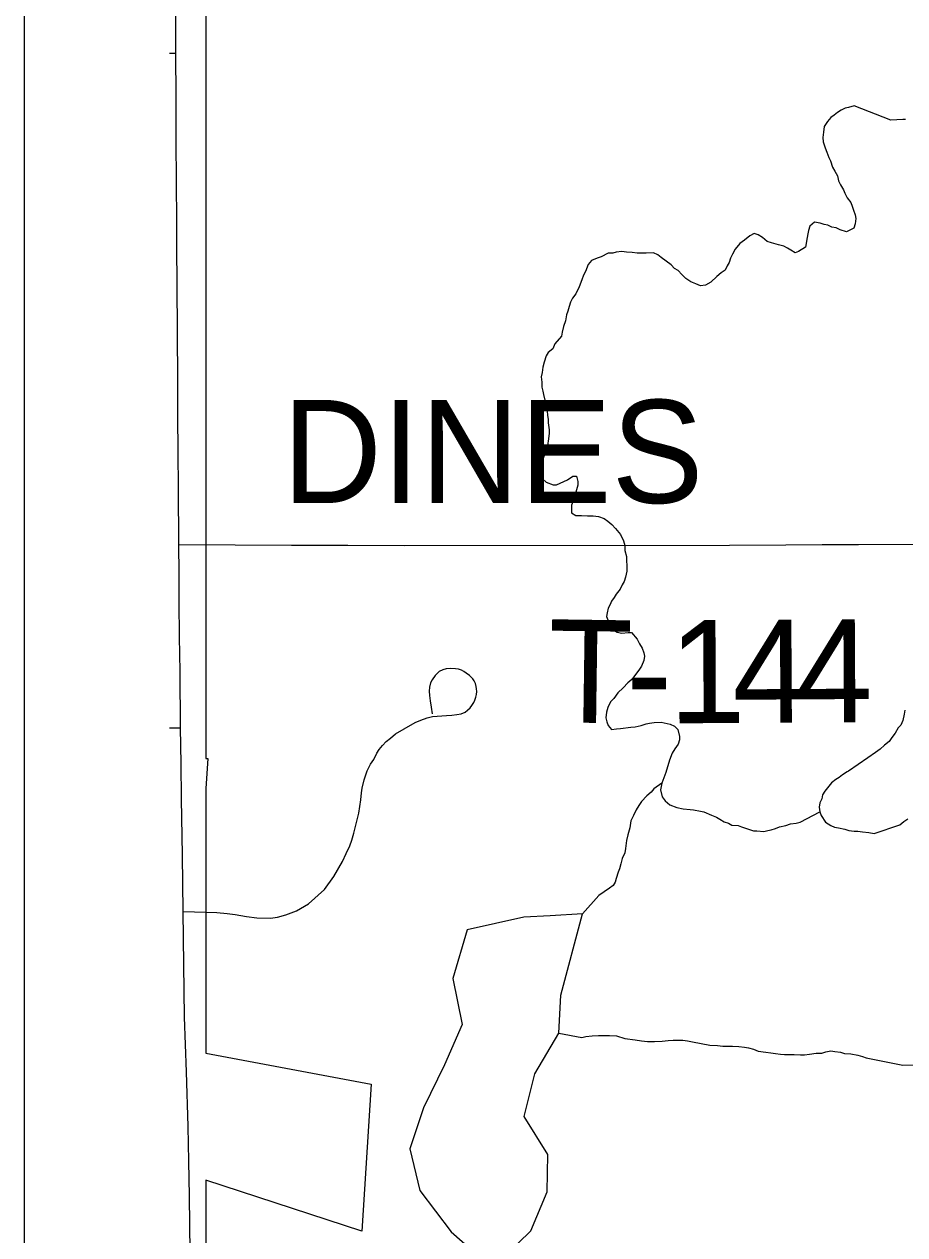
# Model space of a CAD drawing. Extents: x -11.4 to 84.1, y 11.1 to 59.
# Drawn here: x 26.165 to 26.651, y 44.72 to 45.388 of the extents above; entities that cross this region are included whole.
import ezdxf

# ---------------------------------------------------------------- set-up
doc = ezdxf.new("R2010")
doc.units = 0
for name, color, linetype in [('GM_X_City_Street', 7, 'Continuous'), ('GM_X_Corporation', 7, 'Continuous'), ('GM_X_Minor_Lake', 7, 'Continuous'), ('GM_X_Minor_River', 7, 'Continuous'), ('GM_X_Township_Road', 7, 'Continuous'), ('GM_X_Township_Road_Text', 7, 'Continuous'), ('SH_Data', 7, 'Continuous')]:
    doc.layers.add(name, color=color, linetype=linetype)

msp = doc.modelspace()

# ---------------------------------------------------------------- linework, layer by layer
at = {"layer": 'GM_X_City_Street'}
for p, q in [((26.24891, 45.37197), (26.2454, 45.37195)), ((26.2454, 45), (26.25153, 45.00002))]:
    msp.add_line(p, q, dxfattribs=at)
at = {"layer": 'GM_X_Corporation'}
for p, q in [((26.26551, 46.67282), (26.26551, 44.98318)), ((26.26551, 44.96661), (26.26551, 44.82061)), ((26.26551, 44.75071), (26.26551, 44.1125))]:
    msp.add_line(p, q, dxfattribs=at)
for points in [[(26.26551, 44.98318), (26.26652, 44.98312), (26.26551, 44.96661)], [(26.26551, 44.82061), (26.3566, 44.80356), (26.35141, 44.72253), (26.26551, 44.75071)]]:
    msp.add_lwpolyline(points, dxfattribs=at)
at = {"layer": 'GM_X_Minor_Lake'}
for points in [[(26.65101, 45.00988), (26.65063, 45.00761), (26.64986, 45.0042), (26.64871, 45.00155), (26.64721, 45.00005)], [(26.64721, 45.00005), (26.64573, 44.99706), (26.64384, 44.99478), (26.64233, 44.9925), (26.63968, 44.9906), (26.63741, 44.98832), (26.63477, 44.98642), (26.63055, 44.9835)], [(26.63055, 44.9835), (26.61983, 44.9761)], [(26.61983, 44.9761), (26.61926, 44.97576), (26.61661, 44.97423), (26.61472, 44.97271), (26.61283, 44.97157), (26.61056, 44.96967), (26.60678, 44.9651), (26.60565, 44.9632), (26.60528, 44.96093), (26.60415, 44.95865), (26.60377, 44.95637), (26.60416, 44.95371), (26.60492, 44.95181), (26.6072, 44.94802), (26.61024, 44.94613), (26.61213, 44.94537), (26.61441, 44.945), (26.61782, 44.94424), (26.62009, 44.94349), (26.62312, 44.94312), (26.62502, 44.94312), (26.62767, 44.94274), (26.63108, 44.94237), (26.63406, 44.94188)], [(26.63406, 44.94188), (26.64813, 44.94652), (26.65041, 44.94842), (26.65269, 44.94992)], [(26.44088, 44.89568), (26.40952, 44.88859), (26.40177, 44.86184), (26.40689, 44.83652), (26.39713, 44.81427), (26.38551, 44.79047), (26.37804, 44.7679), (26.38349, 44.74486), (26.40071, 44.72209), (26.42355, 44.7021), (26.44474, 44.72271), (26.45375, 44.74418), (26.45405, 44.76469), (26.44106, 44.78565), (26.44698, 44.80933), (26.46015, 44.83165), (26.46121, 44.85256), (26.47313, 44.89754)], [(26.47313, 44.89754), (26.45529, 44.89647), (26.44088, 44.89568)]]:
    msp.add_lwpolyline(points, dxfattribs=at)
at = {"layer": 'GM_X_Minor_River'}
for points in [[(26.64324, 45.33519), (26.62298, 45.34305), (26.61995, 45.34222), (26.61805, 45.3418), (26.61579, 45.34061), (26.61392, 45.33943), (26.61204, 45.33787), (26.61017, 45.33669), (26.60831, 45.33437), (26.60647, 45.33167), (26.60616, 45.32861), (26.60584, 45.32556), (26.60589, 45.32328), (26.60711, 45.31988), (26.60792, 45.31761), (26.60913, 45.31459), (26.60993, 45.3127), (26.61115, 45.3093), (26.61235, 45.30704), (26.61393, 45.3044), (26.61437, 45.30175), (26.61556, 45.29949), (26.61714, 45.29685), (26.61794, 45.29497), (26.61915, 45.29233), (26.62111, 45.2897), (26.62191, 45.28781), (26.62272, 45.28555), (26.62354, 45.2829), (26.62397, 45.281), (26.62365, 45.27795), (26.62294, 45.27565), (26.6188, 45.27366), (26.61534, 45.27473), (26.61304, 45.27583), (26.61074, 45.27616), (26.60843, 45.27726), (26.60652, 45.2776), (26.60422, 45.27831), (26.60116, 45.27902), (26.59854, 45.27667), (26.59783, 45.27438), (26.5975, 45.27247), (26.59716, 45.27056), (26.59613, 45.2652), (26.59238, 45.26284), (26.59049, 45.26204), (26.58817, 45.26352), (26.58624, 45.26462), (26.58432, 45.26573), (26.58125, 45.26642), (26.57742, 45.26749), (26.57512, 45.2682), (26.5724, 45.27043), (26.57009, 45.27191), (26.56779, 45.27262), (26.56553, 45.27144), (26.56253, 45.26909), (26.55991, 45.26713), (26.55731, 45.26403), (26.55585, 45.26134), (26.55476, 45.25903), (26.55404, 45.25673), (26.55294, 45.25481), (26.55186, 45.2525), (26.5496, 45.25093), (26.54736, 45.24898), (26.544, 45.24587), (26.54099, 45.24428), (26.53833, 45.24385), (26.53564, 45.24494), (26.53296, 45.24602), (26.53025, 45.24787), (26.52791, 45.25011), (26.52596, 45.25235), (26.52403, 45.25346), (26.52208, 45.25532), (26.51666, 45.2594), (26.51472, 45.26088), (26.51242, 45.26198), (26.50823, 45.26189), (26.50328, 45.26179), (26.50061, 45.26212), (26.49755, 45.26244), (26.49488, 45.26277), (26.49184, 45.26232), (26.48995, 45.2619), (26.48728, 45.26185), (26.48352, 45.25987), (26.48125, 45.25906), (26.47823, 45.25786), (26.47638, 45.25554), (26.47494, 45.2517), (26.47384, 45.24977), (26.47276, 45.24709), (26.47132, 45.24325), (26.4695, 45.2394), (26.46765, 45.23708), (26.46655, 45.23477), (26.46584, 45.23247), (26.46514, 45.22979)], [(26.65139, 45.33563), (26.64987, 45.3356), (26.64324, 45.33519)], [(26.46514, 45.22979), (26.46442, 45.22788), (26.46374, 45.22444), (26.46266, 45.22137), (26.46197, 45.21831), (26.46164, 45.21602), (26.45792, 45.21175), (26.45684, 45.20906), (26.45422, 45.20711), (26.45312, 45.20518), (26.45205, 45.20173), (26.45135, 45.19905), (26.45104, 45.196), (26.45032, 45.1937), (26.45077, 45.19066), (26.45083, 45.188), (26.45126, 45.18573), (26.45168, 45.18383), (26.45253, 45.18004), (26.45335, 45.17739), (26.45379, 45.17473), (26.45384, 45.17245), (26.45427, 45.17017), (26.45431, 45.16827), (26.45478, 45.16447), (26.45482, 45.16257), (26.45451, 45.15952), (26.45383, 45.1557), (26.45312, 45.1534), (26.45204, 45.15033), (26.45133, 45.14803), (26.45099, 45.14612), (26.45032, 45.1423), (26.44998, 45.14039), (26.45119, 45.13737), (26.45313, 45.1355), (26.45697, 45.13406), (26.45888, 45.13409), (26.46491, 45.13688), (26.46791, 45.13885), (26.46982, 45.13889), (26.47065, 45.13586), (26.47069, 45.13395), (26.46998, 45.13127), (26.46926, 45.12936), (26.46818, 45.12667), (26.46784, 45.12476), (26.46712, 45.12284), (26.46722, 45.11865), (26.46954, 45.11718), (26.47258, 45.11724), (26.47602, 45.11693), (26.47906, 45.11699), (26.48211, 45.11667), (26.48518, 45.11559), (26.48712, 45.11411), (26.48945, 45.11225), (26.4914, 45.11001), (26.49414, 45.10663), (26.49574, 45.10324), (26.49656, 45.10059), (26.49662, 45.09793), (26.49746, 45.09452), (26.49752, 45.09185), (26.49756, 45.08995), (26.49763, 45.08652), (26.49695, 45.08308), (26.49624, 45.08078), (26.49514, 45.07886), (26.49405, 45.07655), (26.49182, 45.07384), (26.49072, 45.07192), (26.48924, 45.06998), (26.48852, 45.06806), (26.48742, 45.06614), (26.48672, 45.06346), (26.48638, 45.06155), (26.48718, 45.05966), (26.48801, 45.05663), (26.4892, 45.05475), (26.49228, 45.05291), (26.49497, 45.0522), (26.49838, 45.05265), (26.50029, 45.05269), (26.50342, 45.04895), (26.50462, 45.04631), (26.50619, 45.04405), (26.50701, 45.0414), (26.50743, 45.03951), (26.5071, 45.03722), (26.50565, 45.03414), (26.50418, 45.03183), (26.50196, 45.02874), (26.50048, 45.0268), (26.49824, 45.02485), (26.49563, 45.02213), (26.49264, 45.01941), (26.49043, 45.01632), (26.48857, 45.01438), (26.48711, 45.0113), (26.48641, 45.00862)], [(26.48641, 45.00862), (26.4861, 45.00557), (26.48653, 45.00329), (26.48733, 45.0014), (26.48928, 44.99916), (26.49194, 44.99959), (26.49422, 44.99964), (26.49992, 45.00052), (26.5022, 45.00056), (26.50561, 45.0014), (26.50826, 45.00221), (26.51015, 45.00263), (26.51281, 45.00306), (26.51662, 45.00314), (26.52159, 45.0021), (26.5239, 45.00101), (26.52584, 44.99914), (26.52669, 44.99535), (26.52673, 44.99345), (26.52602, 44.99115), (26.52418, 44.98845), (26.52271, 44.98613), (26.52127, 44.98229), (26.51913, 44.9754), (26.51698, 44.96964), (26.5163, 44.96582), (26.51714, 44.96203), (26.51872, 44.95978), (26.52143, 44.95755), (26.52527, 44.9561), (26.52872, 44.95541), (26.53253, 44.95511), (26.53444, 44.95477), (26.53827, 44.95408), (26.54018, 44.95374), (26.54441, 44.95192), (26.5471, 44.95084), (26.54903, 44.94973), (26.55135, 44.94826), (26.55365, 44.94754), (26.55558, 44.94644), (26.55901, 44.94613), (26.56093, 44.9454), (26.56745, 44.94325), (26.56935, 44.94329), (26.57317, 44.94299), (26.57544, 44.94342), (26.57734, 44.94384), (26.57961, 44.94464), (26.58187, 44.94545), (26.58528, 44.94628), (26.58793, 44.94709), (26.59097, 44.94754), (26.59325, 44.94796), (26.60416, 44.95371)], [(26.51698, 44.96964), (26.51247, 44.9665), (26.511, 44.96457), (26.50875, 44.96262), (26.50577, 44.95952), (26.5043, 44.9572), (26.50283, 44.95488), (26.50138, 44.95181), (26.49992, 44.94873), (26.49924, 44.94491), (26.49818, 44.94108), (26.49749, 44.93802), (26.49683, 44.93344), (26.4965, 44.93115), (26.49504, 44.92807), (26.49435, 44.92501), (26.49365, 44.92233), (26.49293, 44.92041), (26.49186, 44.91697), (26.49114, 44.91505), (26.49004, 44.91312), (26.48817, 44.91156), (26.48517, 44.90959), (26.48217, 44.90763), (26.47313, 44.89754)], [(26.46015, 44.83165), (26.47285, 44.82938), (26.47513, 44.82981), (26.47854, 44.83026), (26.48197, 44.83033), (26.48502, 44.83039), (26.48806, 44.83045), (26.49188, 44.83015), (26.49648, 44.82872), (26.50221, 44.82808), (26.50565, 44.82739), (26.50908, 44.82707), (26.51289, 44.82715), (26.51708, 44.82724), (26.5205, 44.82769), (26.52316, 44.82774), (26.52583, 44.8278), (26.52849, 44.82785), (26.53116, 44.82752), (26.53385, 44.82682), (26.5434, 44.82511), (26.5476, 44.82481), (26.55065, 44.82449), (26.55294, 44.82454), (26.55598, 44.8246), (26.55942, 44.82429), (26.56247, 44.82397), (26.56476, 44.82364), (26.56745, 44.82293), (26.57014, 44.82184), (26.57434, 44.82117), (26.57701, 44.82084), (26.57969, 44.82051), (26.58236, 44.82019), (26.58465, 44.81985), (26.58732, 44.81991), (26.58998, 44.81996), (26.59342, 44.81965), (26.5957, 44.8197), (26.59836, 44.82013), (26.60215, 44.82059), (26.6052, 44.82065), (26.60747, 44.82146), (26.61012, 44.82189), (26.61242, 44.82156), (26.61547, 44.82124), (26.61777, 44.82052), (26.62121, 44.82021), (26.62503, 44.81953), (26.62771, 44.81882), (26.62963, 44.8181), (26.63154, 44.81776), (26.64986, 44.81407)], [(26.64986, 44.81407), (26.67267, 44.81464)]]:
    msp.add_lwpolyline(points, dxfattribs=at)
at = {"layer": 'GM_X_Township_Road'}
for points in [[(26.25688, 44.71081), (26.25637, 44.74187), (26.25605, 44.76103), (26.25574, 44.7802), (26.25474, 44.81032), (26.25374, 44.84044), (26.25338, 44.86961), (26.25302, 44.89878), (26.25256, 44.92985), (26.25211, 44.96091), (26.25182, 44.98047), (26.25153, 45.00002), (26.25121, 45.03109), (26.25101, 45.05026), (26.2508, 45.06943), (26.25069, 45.08526), (26.25058, 45.1011), (26.25036, 45.13217), (26.25023, 45.15216), (26.25009, 45.17215), (26.24994, 45.19404), (26.24979, 45.21594), (26.24961, 45.24701), (26.24952, 45.26299), (26.24943, 45.27898), (26.2493, 45.30138), (26.24917, 45.32378), (26.24904, 45.34788), (26.24891, 45.37197), (26.24882, 45.40304)], [(26.25058, 45.1011), (26.28165, 45.10098), (26.31272, 45.10087), (26.34379, 45.10075), (26.37485, 45.10064), (26.55421, 45.1008), (26.58528, 45.10097), (26.60533, 45.10109), (26.62537, 45.1012), (26.65643, 45.1013)], [(26.30503, 44.8956), (26.30949, 44.89688), (26.31538, 44.89907), (26.32206, 44.90308), (26.33087, 44.911), (26.336, 44.91813), (26.3408, 44.92638), (26.3428, 44.93073), (26.34492, 44.93497), (26.34592, 44.93809), (26.34715, 44.94199), (26.34798, 44.94567), (26.34898, 44.94931), (26.34978, 44.95297), (26.35045, 44.95668), (26.35102, 44.96042), (26.3514, 44.96417), (26.35168, 44.96675), (26.35283, 44.97142), (26.35439, 44.97644), (26.35629, 44.98), (26.35807, 44.98268), (26.35986, 44.98614), (26.36097, 44.98814), (26.36298, 44.99026), (26.36499, 44.99249), (26.36722, 44.99439), (26.37001, 44.99679), (26.37478, 44.99959), (26.38087, 45.00298), (26.38398, 45.00436), (26.38744, 45.00554), (26.39048, 45.00623), (26.39312, 45.00658), (26.39553, 45.00678), (26.39817, 45.00692), (26.40114, 45.00706), (26.40384, 45.00734), (26.40619, 45.00782), (26.40841, 45.00879), (26.40986, 45.0099), (26.41117, 45.01107), (26.41221, 45.01246), (26.41318, 45.01412), (26.4138, 45.01537), (26.41435, 45.01703), (26.4147, 45.01848), (26.41484, 45.02007), (26.41477, 45.02159), (26.41457, 45.02291), (26.41422, 45.02443), (26.41338, 45.02602), (26.41263, 45.02713), (26.41186, 45.02796), (26.4109, 45.02892), (26.4091, 45.03031), (26.40778, 45.03121), (26.4064, 45.0319), (26.40481, 45.03239), (26.40314, 45.03266), (26.40038, 45.03287), (26.39796, 45.03266), (26.39616, 45.03204), (26.39422, 45.03107), (26.39312, 45.03004), (26.392, 45.02886), (26.39028, 45.02651), (26.38944, 45.02492), (26.38875, 45.02256), (26.38869, 45.02021), (26.38882, 45.01793), (26.38918, 45.01502), (26.38971, 45.01151), (26.39028, 45.00782)], [(26.25302, 44.89878), (26.27145, 44.89818), (26.27725, 44.89762), (26.2816, 44.89706), (26.28795, 44.89606), (26.29363, 44.89528), (26.30118, 44.89509), (26.30503, 44.8956)]]:
    msp.add_lwpolyline(points, dxfattribs=at)
at = {"layer": 'SH_Data'}
msp.add_line((26.16529, 47.54828), (26.16529, 40.54828), dxfattribs=at)

# ---------------------------------------------------------------- texts
at = {"layer": 'GM_X_Township_Road_Text'}
for s, height, rotation, p in [('DINES', 0.056818, 0.00001, (26.30771, 45.12408)), ('T', 0.05682, 359.19428, (26.45397, 45.00315)), ('1', 0.05682, 0.22813, (26.52092, 45.00257)), ('4', 0.05682, 0.31462, (26.55601, 45.0027)), ('4', 0.05682, 0.33889, (26.59104, 45.00289)), ('-', 0.05682, 0.03503, (26.49738, 45.00255))]:
    msp.add_text(s, height=height, rotation=rotation, dxfattribs=at).set_placement(p)

doc.saveas('drawing.dxf')
